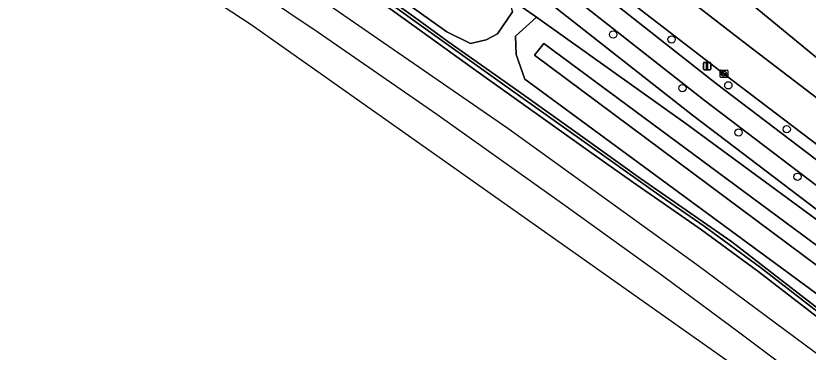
# Model space of a CAD drawing. Extents: x 162989 to 165008, y 383432 to 384338.
# Drawn here: x 164220.1 to 164326.4, y 383579.7 to 383624.9 of the extents above; entities that cross this region are included whole.
import ezdxf

# ---------------------------------------------------------------- set-up
doc = ezdxf.new("R2010")
doc.units = 0
for name, color, linetype in [('IMGEO_Boom', 7, 'Continuous'), ('IMGEO_Fietspad_open', 7, 'Continuous'), ('IMGEO_Geluidsscherm', 7, 'Continuous'), ('IMGEO_Groenvoorziening', 7, 'Continuous'), ('IMGEO_Kolk', 7, 'Continuous'), ('IMGEO_Lichtmast', 7, 'Continuous'), ('IMGEO_Oever', 7, 'Continuous'), ('IMGEO_Rijbaan_lokaal_open', 7, 'Continuous'), ('IMGEO_Spoor', 7, 'Continuous'), ('IMGEO_Spoorbaan_halfverhard', 7, 'Continuous'), ('IMGEO_Terreindeel_gesloten', 7, 'Continuous'), ('IMGEO_Verkeerseiland_open', 7, 'Continuous'), ('IMGEO_Voetpad_open', 7, 'Continuous'), ('IMGEO_Waterloop', 7, 'Continuous')]:
    doc.layers.add(name, color=color, linetype=linetype)

msp = doc.modelspace()

# ---------------------------------------------------------------- linework, layer by layer
at = {"layer": 'IMGEO_Boom'}
for centre in [(164300.21, 383622.38), (164308.04, 383621.71), (164309.49, 383615.17), (164315.65, 383615.56), (164323.48, 383609.66), (164317.03, 383609.22), (164324.93, 383603.29)]:
    msp.add_circle(centre, 0.489, dxfattribs=at)
at = {"layer": 'IMGEO_Fietspad_open'}
for points in [[(164411.07, 383541.93), (164409.6, 383543.09), (164406.96, 383545.1), (164406.61, 383545.37), (164401.29, 383549.42), (164393.41, 383555.41), (164374.82, 383569.55), (164314.08, 383615.77), (164300.19, 383626.66), (164288.69, 383635.68)], [(164286.16, 383634.23), (164312.41, 383613.58), (164373.77, 383566.91), (164391.68, 383553.29), (164404.4, 383543.62), (164418.07, 383533.23), (164419.71, 383535.4), (164416.42, 383537.95), (164411.07, 383541.93)]]:
    msp.add_lwpolyline(points, dxfattribs=at)
at = {"layer": 'IMGEO_Geluidsscherm'}
msp.add_lwpolyline([(164154.4, 383702.67), (164167.28, 383695.05), (164167.61, 383692.96), (164184.74, 383682.59), (164211.65, 383666.06), (164236.71, 383649.53), (164240.82, 383646.75), (164253.35, 383638.43), (164265.86, 383630.19), (164270.01, 383627.32), (164274.06, 383624.37), (164278.05, 383621.46), (164287.54, 383614.75), (164295.84, 383608.84), (164303.87, 383603.06), (164316.11, 383594.57), (164331.95, 383582.3)], dxfattribs=at)
at = {"layer": 'IMGEO_Groenvoorziening'}
for points in [[(164154.4, 383702.67), (164167.28, 383695.05), (164167.61, 383692.96), (164184.74, 383682.59), (164211.65, 383666.06), (164236.71, 383649.53), (164240.82, 383646.75), (164253.35, 383638.43), (164265.86, 383630.19), (164270.01, 383627.32), (164274.06, 383624.37), (164278.05, 383621.46), (164287.54, 383614.75), (164295.84, 383608.84), (164303.87, 383603.06), (164316.11, 383594.57), (164331.95, 383582.3)], [(164332.79, 383583.69), (164288.37, 383616.37), (164287.18, 383619.72), (164287.11, 383622.17), (164289.94, 383624.71), (164286.1, 383627.44), (164286.7, 383625.42), (164284.68, 383622.46), (164283.17, 383621.67), (164281.09, 383621.17), (164277.9, 383622.74), (164256.73, 383637.85), (164223.49, 383660.12), (164206.92, 383671.99)], [(164371.58, 383565.35), (164310.84, 383611.57), (164284.22, 383632.53), (164282.39, 383630.09), (164286.1, 383627.44), (164289.94, 383624.71), (164309.82, 383610.53), (164343, 383586.15)]]:
    msp.add_lwpolyline(points, dxfattribs=at)
msp.add_lwpolyline([(164347.79, 383592.21), (164331.4, 383604.67), (164315.06, 383617.11), (164301.12, 383627.91), (164300.19, 383626.66), (164314.08, 383615.77), (164374.82, 383569.55), (164393.41, 383555.41), (164401.29, 383549.42), (164402.27, 383550.72), (164394.42, 383556.64), (164378.9, 383568.54), (164375.74, 383570.87), (164362.52, 383580.95)], close=True, dxfattribs=at)
at = {"layer": 'IMGEO_Kolk'}
for p, q in [((164314.56, 383616.68), (164314.56, 383617.54)), ((164314.63, 383617.61), (164315.49, 383617.61)), ((164315.56, 383617.54), (164315.56, 383616.68)), ((164315.49, 383616.61), (164314.63, 383616.61)), ((164314.82, 383617.1), (164314.82, 383617.12)), ((164314.86, 383617.15), (164315.26, 383617.15)), ((164315.26, 383617.07), (164314.86, 383617.07)), ((164315.05, 383617.39), (164315.07, 383617.39)), ((164315.07, 383616.83), (164315.05, 383616.83)), ((164315.3, 383617.12), (164315.3, 383617.1))]:
    msp.add_line(p, q, dxfattribs=at)
for points in [[(164314.56, 383616.68), (164314.56, 383617.54)], [(164314.63, 383617.61), (164315.49, 383617.61)], [(164315.56, 383617.54), (164315.56, 383616.68)], [(164315.49, 383616.61), (164314.63, 383616.61)]]:
    msp.add_lwpolyline(points, dxfattribs=at)
for centre, radius, start, end in [((164314.64, 383617.53), 0.0765, 91.552, 178.448), ((164314.64, 383617.53), 0.0765, 91.552, 178.448), ((164315.48, 383617.53), 0.0765, 1.552, 88.448), ((164315.48, 383617.53), 0.0765, 1.552, 88.448), ((164314.64, 383616.69), 0.0765, 181.552, 268.448), ((164314.64, 383616.69), 0.0765, 181.552, 268.448), ((164314.86, 383617.11), 0.0403, 85.8775, 175.7526), ((164314.86, 383617.1), 0.0366, 178.938, 274.7102), ((164315.26, 383617.11), 0.0386, 1.7309, 96.639), ((164315.26, 383617.11), 0.043, 264.8664, 352.4533), ((164315.48, 383616.69), 0.0765, 271.552, 358.448), ((164315.48, 383616.69), 0.0765, 271.552, 358.448)]:
    msp.add_arc(centre, radius, start, end, dxfattribs=at)
for centre, major_axis, ratio, start_param, end_param in [((164315.05, 383617.11), (-0.387, 0.002), 0.722429, 4.712389, 7.853982), ((164315.07, 383617.11), (-0.39, 0.002), 0.717154, 1.570796, 4.712389)]:
    msp.add_ellipse(centre, major_axis=major_axis, ratio=ratio, start_param=start_param, end_param=end_param, dxfattribs=at)
at = {"layer": 'IMGEO_Lichtmast'}
for p, q in [((164312.3, 383617.74), (164312.3, 383618.54)), ((164312.3, 383618.54), (164312.3, 383617.74)), ((164312.4, 383618.64), (164313.19, 383618.64)), ((164313.19, 383618.64), (164312.4, 383618.64)), ((164313.29, 383618.54), (164313.29, 383617.74)), ((164313.29, 383617.74), (164313.29, 383618.54)), ((164313.19, 383617.64), (164312.4, 383617.64)), ((164312.4, 383617.64), (164313.19, 383617.64))]:
    msp.add_line(p, q, dxfattribs=at)
msp.add_lwpolyline([(164312.72, 383618.52), (164312.87, 383618.52), (164312.87, 383617.77), (164312.72, 383617.77), (164312.72, 383618.52)], dxfattribs=at)
for centre, start, end in [((164312.4, 383618.54), 90, 180), ((164312.4, 383618.54), 90, 180), ((164313.19, 383618.54), 0, 90), ((164313.19, 383618.54), 360, 90), ((164312.4, 383617.74), 180, 270), ((164312.4, 383617.74), 180, 270), ((164313.19, 383617.74), 270, 0), ((164313.19, 383617.74), 270, 0)]:
    msp.add_arc(centre, 0.1, start, end, dxfattribs=at)
at = {"layer": 'IMGEO_Oever'}
msp.add_lwpolyline([(164256.73, 383637.85), (164277.9, 383622.74), (164281.09, 383621.17), (164283.17, 383621.67), (164284.68, 383622.46), (164286.7, 383625.42)], dxfattribs=at)
for points in [[(164364.65, 383567.66), (164364.31, 383569.62), (164343, 383586.15), (164309.82, 383610.53), (164289.94, 383624.71), (164287.11, 383622.17), (164287.18, 383619.72), (164288.37, 383616.37), (164332.79, 383583.69), (164357.9, 383564.83), (164360.17, 383563.94), (164362.19, 383565.08)], [(164289.64, 383619.62), (164290.92, 383621.16), (164361.22, 383569.07), (164359.69, 383567.37)]]:
    msp.add_lwpolyline(points, close=True, dxfattribs=at)
at = {"layer": 'IMGEO_Rijbaan_lokaal_open'}
for points in [[(164310.26, 383633.72), (164311.7, 383632.32), (164340.33, 383608.69), (164378.28, 383577.4)], [(164297.22, 383631.26), (164298.66, 383629.9), (164300.41, 383628.45), (164301.12, 383627.91), (164315.06, 383617.11), (164331.4, 383604.67), (164347.79, 383592.21), (164362.52, 383580.95), (164375.74, 383570.87), (164378.9, 383568.54), (164394.42, 383556.64), (164402.27, 383550.72), (164407.63, 383546.68), (164408.03, 383546.39), (164410.66, 383544.44), (164412.12, 383543.26), (164417.4, 383539.31), (164420.75, 383536.75), (164423.12, 383534.98), (164423.94, 383534.3), (164426.3, 383532.49), (164429.43, 383530.04), (164443.37, 383519.42)], [(164377.67, 383576.64), (164364.66, 383585.96), (164357.33, 383591.28), (164348.48, 383597.92), (164329.32, 383612.51), (164318.14, 383621.06), (164306.9, 383629.75)]]:
    msp.add_lwpolyline(points, dxfattribs=at)
at = {"layer": 'IMGEO_Spoor'}
for points in [[(163835.8, 383841.64), (163859.38, 383832.87), (163879.65, 383824.94), (163898.4, 383817.48), (163912.05, 383811.93), (163922.75, 383807.43), (163957.51, 383792.27), (163984.88, 383779.84), (164004.49, 383770.65), (164040.21, 383753.11), (164075.92, 383734.55), (164089.09, 383727.44), (164121.24, 383709.67), (164140.02, 383698.84), (164156.17, 383689.37), (164185.76, 383671.48), (164206.77, 383658.4), (164224.85, 383646.79), (164260.65, 383622.72), (164276.55, 383611.67), (164293.9, 383599.35), (164306.99, 383589.9), (164317.03, 383582.49), (164327.92, 383574.3)], [(163926.05, 383810.28), (163952.7, 383798.75), (163967.19, 383792.35), (163995.14, 383779.41), (164015.39, 383769.76), (164027.42, 383763.83), (164038.6, 383758.27), (164063.07, 383745.8), (164074.46, 383739.76), (164089.51, 383731.97), (164114.12, 383718.28), (164138.56, 383704.46), (164151.66, 383696.72), (164176.34, 383681.99), (164198.16, 383668.5), (164218.25, 383655.79), (164232.35, 383646.59), (164249.42, 383635.13), (164286.09, 383609.83), (164311.43, 383591.53), (164331.15, 383576.86)]]:
    msp.add_lwpolyline(points, dxfattribs=at)
at = {"layer": 'IMGEO_Spoorbaan_halfverhard'}
for points in [[(163759.2, 383865.62), (163829.51, 383839.6), (163903.34, 383811.62), (163911.23, 383808.63), (163929.73, 383801.71), (163973.48, 383781.54), (163992.13, 383773.81), (164034.24, 383751.96), (164073.3, 383732.09), (164154.08, 383686.49), (164208.5, 383652.07), (164251.65, 383623.73), (164276.55, 383606.14), (164322.03, 383574.01), (164329.28, 383568.89)], [(164331.95, 383582.3), (164316.11, 383594.57), (164303.87, 383603.06), (164295.84, 383608.84), (164287.54, 383614.75), (164278.05, 383621.46), (164274.06, 383624.37), (164270.01, 383627.32), (164265.86, 383630.19), (164253.35, 383638.43), (164240.82, 383646.75), (164236.71, 383649.53), (164211.65, 383666.06), (164184.74, 383682.59), (164167.61, 383692.96), (164167.28, 383695.05), (164154.4, 383702.67)], [(164215.4, 383662.93), (164221.47, 383658.92), (164234.88, 383650.06), (164248.7, 383640.99), (164254.23, 383637.36), (164262.02, 383632.24), (164263.31, 383631.41), (164270.95, 383626.1), (164273.81, 383624.02), (164285.04, 383615.99), (164306.65, 383600.63), (164312.42, 383596.64), (164319.96, 383591.09), (164331.5, 383582.17)], [(164331.13, 383581.69), (164319.6, 383590.61), (164312.05, 383596.16), (164306.31, 383600.13), (164303.28, 383602.26), (164297.22, 383606.55), (164281.46, 383617.78), (164273.46, 383623.54), (164270.6, 383625.6), (164262.97, 383630.92), (164261.68, 383631.75), (164253.89, 383636.86), (164248.37, 383640.49), (164219.12, 383659.78)]]:
    msp.add_lwpolyline(points, dxfattribs=at)
at = {"layer": 'IMGEO_Terreindeel_gesloten'}
for points in [[(164331.5, 383582.17), (164319.96, 383591.09), (164312.42, 383596.64), (164306.65, 383600.63), (164285.04, 383615.99), (164273.81, 383624.02), (164270.95, 383626.1), (164263.31, 383631.41), (164262.02, 383632.24), (164254.23, 383637.36), (164248.7, 383640.99), (164234.88, 383650.06), (164221.47, 383658.92), (164215.4, 383662.93)], [(164219.12, 383659.78), (164248.37, 383640.49), (164253.89, 383636.86), (164261.68, 383631.75), (164262.97, 383630.92), (164270.6, 383625.6), (164273.46, 383623.54), (164281.46, 383617.78), (164297.22, 383606.55), (164303.28, 383602.26), (164306.31, 383600.13), (164312.05, 383596.16), (164319.6, 383590.61), (164331.13, 383581.69)]]:
    msp.add_lwpolyline(points, dxfattribs=at)
at = {"layer": 'IMGEO_Verkeerseiland_open'}
for points in [[(164378.28, 383577.4), (164340.33, 383608.69), (164311.7, 383632.32), (164310.26, 383633.72)], [(164306.9, 383629.75), (164318.14, 383621.06), (164329.32, 383612.51), (164348.48, 383597.92), (164357.33, 383591.28), (164364.66, 383585.96), (164377.67, 383576.64)]]:
    msp.add_lwpolyline(points, dxfattribs=at)
at = {"layer": 'IMGEO_Voetpad_open'}
for points in [[(164444.66, 383513.06), (164425.55, 383527.55), (164418.07, 383533.23), (164404.4, 383543.62), (164391.68, 383553.29), (164373.77, 383566.91), (164312.41, 383613.58), (164286.16, 383634.23)], [(164284.22, 383632.53), (164310.84, 383611.57), (164371.58, 383565.35), (164390.05, 383551.31), (164403.49, 383541.1), (164412.03, 383534.66), (164411.8, 383534.38), (164414.95, 383532.01), (164415.16, 383532.31), (164424.14, 383525.44), (164440.94, 383512.64)]]:
    msp.add_lwpolyline(points, dxfattribs=at)
at = {"layer": 'IMGEO_Waterloop'}
msp.add_lwpolyline([(164289.64, 383619.62), (164359.69, 383567.37), (164361.22, 383569.07), (164290.92, 383621.16)], close=True, dxfattribs=at)

doc.saveas('drawing.dxf')
